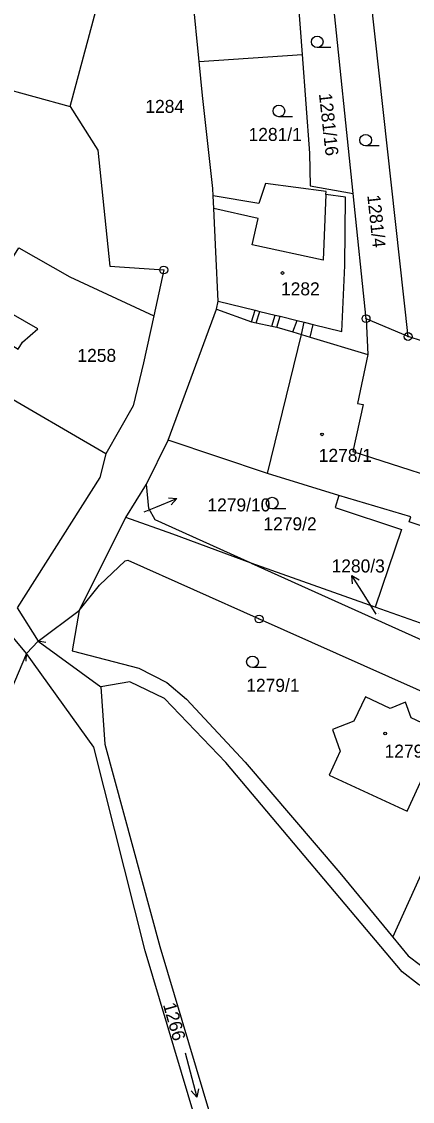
# Model space of a CAD drawing. Extents: x -737240 to -735272, y -1119606 to -1117878.
# Drawn here: x -736047.5 to -735996.5, y -1119169.8 to -1119028.8 of the extents above; entities that cross this region are included whole.
import ezdxf

# ---------------------------------------------------------------- set-up
doc = ezdxf.new("R2010")
doc.units = 0
for name, color, linetype in [('Level 1', 7, 'Continuous'), ('Level 16', 7, 'Continuous'), ('Level 18', 7, 'Continuous'), ('Level 19', 7, 'Continuous'), ('Level 25', 7, 'Continuous'), ('Level 4', 7, 'Continuous')]:
    doc.layers.add(name, color=color, linetype=linetype)

msp = doc.modelspace()

# ---------------------------------------------------------------- linework, layer by layer
at = {"layer": 'Level 1'}
for p, q in [((-736024.34, -1119034.02), (-736026.19, -1119014.73)), ((-736011.94, -1119019.59), (-736010.86, -1119033.1)), ((-736004.22, -1119051.23), (-736007.33, -1119021.16)), ((-735997.04, -1119069.91), (-736002.21, -1119022.91)), ((-736024.34, -1119034.02), (-736010.86, -1119033.1)), ((-736063.09, -1119033.88), (-736041.16, -1119039.88)), ((-736022.39, -1119053.2), (-736022.49, -1119051.54)), ((-736002.53, -1119067.58), (-736004.22, -1119051.23)), ((-736022.06, -1119066.32), (-736021.83, -1119065.27)), ((-736028.35, -1119083.46), (-736022.06, -1119066.32)), ((-736022.06, -1119066.32), (-736017.47, -1119067.98)), ((-735997.04, -1119069.91), (-736002.53, -1119067.58)), ((-736002.53, -1119067.58), (-736002.28, -1119072.25)), ((-736017.47, -1119067.98), (-736016.86, -1119068.11)), ((-736016.86, -1119068.11), (-736014.82, -1119068.55)), ((-736014.82, -1119068.55), (-736014.2, -1119068.68)), ((-736014.2, -1119068.68), (-736012.11, -1119069.3)), ((-736009.83, -1119069.98), (-736009.45, -1119068.33)), ((-736012.11, -1119069.3), (-736010.98, -1119069.64)), ((-736010.98, -1119069.64), (-736009.83, -1119069.98)), ((-736009.83, -1119069.98), (-736002.28, -1119072.25)), ((-735983.61, -1119074.25), (-735997.04, -1119069.91)), ((-736031.18, -1119089.19), (-736028.35, -1119083.46)), ((-736015.38, -1119087.8), (-736028.35, -1119083.46)), ((-736006.1, -1119090.67), (-736015.38, -1119087.8)), ((-736033.9, -1119093.52), (-736031.18, -1119089.19)), ((-736040, -1119105.69), (-736033.9, -1119093.52)), ((-736001.33, -1119105.23), (-736017.55, -1119099.48)), ((-736017.55, -1119099.48), (-735994.83, -1119109.72)), ((-735993.94, -1119107.85), (-736001.33, -1119105.23)), ((-736045.34, -1119109.66), (-736040, -1119105.69)), ((-736046.86, -1119111.28), (-736050.06, -1119107.45)), ((-736046.86, -1119111.28), (-736045.34, -1119109.66)), ((-736045.34, -1119109.66), (-736037.16, -1119115.64)), ((-735999.04, -1119148.33), (-735986.42, -1119120.35))]:
    msp.add_line(p, q, dxfattribs=at)
for points in [[(-736041.16, -1119039.88), (-736031.38, -1119003.37), (-736027.07, -1118960.49)], [(-736010.86, -1119033.1), (-736009.91, -1119045.96), (-736009.81, -1119050.22), (-736004.22, -1119051.23)], [(-736022.49, -1119051.54), (-736022.55, -1119050.6), (-736023.9, -1119038.46), (-736024.34, -1119034.02)], [(-736041.16, -1119039.88), (-736037.57, -1119045.56), (-736035.98, -1119060.73), (-736028.95, -1119061.22), (-736030.23, -1119067.19)], [(-736007.77, -1119051.37), (-736007.72, -1119050.99), (-736015.64, -1119049.94), (-736016.51, -1119052.52), (-736022.49, -1119051.54)], [(-736009.45, -1119068.33), (-736005.69, -1119069.27), (-736005.28, -1119060.64), (-736005.23, -1119051.72), (-736007.77, -1119051.37)], [(-736021.83, -1119065.27), (-736022.16, -1119058.87), (-736022.39, -1119053.2)], [(-736052.08, -1119065.07), (-736047.87, -1119058.34), (-736041.21, -1119062.11), (-736030.23, -1119067.19)], [(-736036.53, -1119085.22), (-736051.06, -1119076.77), (-736050.51, -1119075.85), (-736051.79, -1119075.09), (-736049.22, -1119070.79), (-736047.94, -1119071.55), (-736047.41, -1119070.66), (-736045.41, -1119068.89), (-736052.08, -1119065.07)], [(-736030.23, -1119067.19), (-736031.61, -1119073.33), (-736032.94, -1119078.94), (-736036.53, -1119085.22)], [(-736002.28, -1119072.25), (-736003.65, -1119078.64), (-736002.92, -1119078.8), (-736004.24, -1119084.92), (-735988.02, -1119090.13)], [(-736036.53, -1119085.22), (-736037.31, -1119088.3), (-736048.09, -1119105.31)], [(-736017.55, -1119099.48), (-736030.08, -1119093.83), (-736030.88, -1119092.36), (-736031.18, -1119089.19)], [(-736006.1, -1119090.67), (-736006.56, -1119092.22), (-735997.9, -1119095.08), (-736001.33, -1119105.23)], [(-735990.1, -1119096.38), (-735996.91, -1119094.11), (-735996.69, -1119093.45), (-736006.1, -1119090.67)], [(-736017.55, -1119099.48), (-736027.74, -1119095.7), (-736033.9, -1119093.52)], [(-736040, -1119105.69), (-736037.32, -1119102.35), (-736033.97, -1119099.21), (-736033.62, -1119099.09), (-736016.5, -1119106.78), (-735992.76, -1119117.35), (-735986.42, -1119120.35)], [(-736040, -1119105.69), (-736040.9, -1119110.94), (-736032.18, -1119113.2), (-736028.53, -1119115.06), (-736025.96, -1119117.25), (-736018.33, -1119125.5), (-736005.95, -1119139.91), (-735999.04, -1119148.33)], [(-736046.86, -1119111.28), (-736055.84, -1119132.35), (-736068.96, -1119204.98), (-736079.79, -1119248.22), (-736074.67, -1119251.37), (-736074.37, -1119250.84), (-736071.45, -1119246.64), (-736070.75, -1119245.59)], [(-736007.72, -1119224.48), (-736018.14, -1119194.43), (-736031.37, -1119150.11), (-736038.09, -1119123.52), (-736046.86, -1119111.28)], [(-735959.16, -1119169.98), (-735961.98, -1119168.35), (-735977.71, -1119163.34), (-735984.75, -1119160.69), (-735995.66, -1119154.49), (-735997.83, -1119152.87), (-736020.83, -1119125.53), (-736028.83, -1119117.16), (-736033.37, -1119115), (-736037.16, -1119115.64)], [(-736037.16, -1119115.64), (-736036.64, -1119123.15), (-736029.45, -1119149.54), (-736016.22, -1119193.86), (-736006.11, -1119224.28)], [(-736004.12, -1119120.11), (-736006.92, -1119121.2), (-736005.9, -1119124.04), (-736007.34, -1119127.19), (-735997.15, -1119131.86), (-735992.45, -1119121.63), (-735996.65, -1119119.7), (-735997.39, -1119117.66), (-735999.4, -1119118.45), (-736002.62, -1119116.95), (-736004.12, -1119120.11)], [(-735999.04, -1119148.33), (-735997.04, -1119150.76), (-735993.79, -1119153.21), (-735983.48, -1119158.88), (-735979.75, -1119160.37), (-735976.16, -1119161.58)]]:
    msp.add_lwpolyline(points, dxfattribs=at)
at = {"layer": 'Level 16'}
for points in [[(-736031.5, -1119092.78), (-736030, -1119092.17), (-736027.221, -1119091.04)], [(-736028.336, -1119090.954), (-736027.221, -1119091.04), (-736027.959, -1119091.88)], [(-736001.19, -1119106.15), (-736002.79, -1119103.63), (-736004.399, -1119101.098)], [(-736004.285, -1119102.21), (-736004.399, -1119101.098), (-736003.441, -1119101.674)]]:
    msp.add_lwpolyline(points, dxfattribs=at)
at = {"layer": 'Level 25'}
for p, q in [((-736007.128, -1119032.19), (-736008.91, -1119032.19)), ((-736012.128, -1119041.21), (-736013.91, -1119041.21)), ((-736000.798, -1119045.03), (-736002.58, -1119045.03)), ((-736013.008, -1119092.4), (-736014.79, -1119092.4)), ((-736044.355, -1119109.834), (-736045.34, -1119109.66)), ((-736046.935, -1119112.28), (-736046.86, -1119111.28)), ((-736015.578, -1119113.13), (-736017.36, -1119113.13)), ((-736026.165, -1119163.423), (-736024.615, -1119169.217))]:
    msp.add_line(p, q, dxfattribs=at)
msp.add_lwpolyline([(-736024.39, -1119168.122), (-736024.615, -1119169.217), (-736025.356, -1119168.381)], dxfattribs=at)
for centre, major_axis, ratio in [((-736008.91, -1119031.434), (0.764, 0), 0.9894236), ((-736013.91, -1119040.454), (0.764, 0), 0.9894236), ((-736002.58, -1119044.274), (0.764, 0), 0.9894236), ((-736028.95, -1119061.22), (0.516, 0), 0.9848078), ((-736028.95, -1119061.22), (0.0375, 0), 0.9848078), ((-736013.43, -1119061.61), (0.18, 0), 0.9848078), ((-736002.53, -1119067.58), (0.516, 0), 0.9848078), ((-736002.53, -1119067.58), (0.0375, 0), 0.9848078), ((-735997.04, -1119069.91), (0.516, 0), 0.9848078), ((-735997.04, -1119069.91), (0.0375, 0), 0.9848078), ((-736008.28, -1119082.68), (0.18, 0), 0.9848078), ((-736014.79, -1119091.644), (0.764, 0), 0.9894236), ((-736016.5, -1119106.78), (0.516, 0), 0.9848078), ((-736016.5, -1119106.78), (0.0375, 0), 0.9848078), ((-736017.36, -1119112.374), (0.764, 0), 0.9894236), ((-736000.04, -1119121.74), (0.18, 0), 0.9848078)]:
    msp.add_ellipse(centre, major_axis=major_axis, ratio=ratio, dxfattribs=at)
at = {"layer": 'Level 4'}
for p, q in [((-736021.83, -1119065.27), (-736017.02, -1119066.46)), ((-736017.47, -1119067.98), (-736017.02, -1119066.46)), ((-736017.02, -1119066.46), (-736016.38, -1119066.62)), ((-736016.86, -1119068.11), (-736016.38, -1119066.62)), ((-736016.38, -1119066.62), (-736014.4, -1119067.11)), ((-736014.82, -1119068.55), (-736014.4, -1119067.11)), ((-736014.4, -1119067.11), (-736013.75, -1119067.27)), ((-736014.2, -1119068.68), (-736013.75, -1119067.27)), ((-736013.75, -1119067.27), (-736011.51, -1119067.82)), ((-736012.11, -1119069.3), (-736011.51, -1119067.82)), ((-736011.51, -1119067.82), (-736010.6, -1119068.05)), ((-736010.98, -1119069.64), (-736010.6, -1119068.05)), ((-736010.6, -1119068.05), (-736009.45, -1119068.33)), ((-736015.38, -1119087.8), (-736010.98, -1119069.64)), ((-736048.09, -1119105.31), (-736045.34, -1119109.66))]:
    msp.add_line(p, q, dxfattribs=at)
msp.add_lwpolyline([(-736007.77, -1119051.37), (-736008.12, -1119059.93), (-736017.39, -1119057.95), (-736016.62, -1119054.48), (-736022.39, -1119053.2)], dxfattribs=at)

# ---------------------------------------------------------------- texts
at = {"layer": 'Level 16'}
for s, p in [('1279/10', (-736023.245, -1119092.74)), ('1280/3', (-736007.03, -1119100.71))]:
    msp.add_text(s, height=1.7, dxfattribs=at).set_placement(p)
at = {"layer": 'Level 18'}
for s, height, p in [('1284', 1.7, (-736031.35, -1119040.71)), ('1281/1', 1.7, (-736017.87, -1119044.37)), ('1258', 1.7, (-736040.22, -1119073.22)), ('1279/10', 0.1, (-736031.325, -1119092.78)), ('1279/2', 1.7, (-736015.93, -1119095.21)), ('1280/3', 0.1, (-736001.04, -1119106.15)), ('1279/1', 1.7, (-736018.17, -1119116.29))]:
    msp.add_text(s, height=height, dxfattribs=at).set_placement(p)
for s, rotation, p in [('1281/16', 276.3, (-736008.69, -1119038.23)), ('1281/4', 276.00624, (-736002.373, -1119051.476)), ('1266', 285.81696, (-736029.067, -1119157.136))]:
    msp.add_text(s, height=1.7, rotation=rotation, dxfattribs=at).set_placement(p)
at = {"layer": 'Level 19'}
for s, p in [('1282', (-736013.635, -1119064.53)), ('1278/1', (-736008.705, -1119086.27)), ('1279/19', (-736000.11, -1119124.89))]:
    msp.add_text(s, height=1.7, dxfattribs=at).set_placement(p)

doc.saveas('drawing.dxf')
